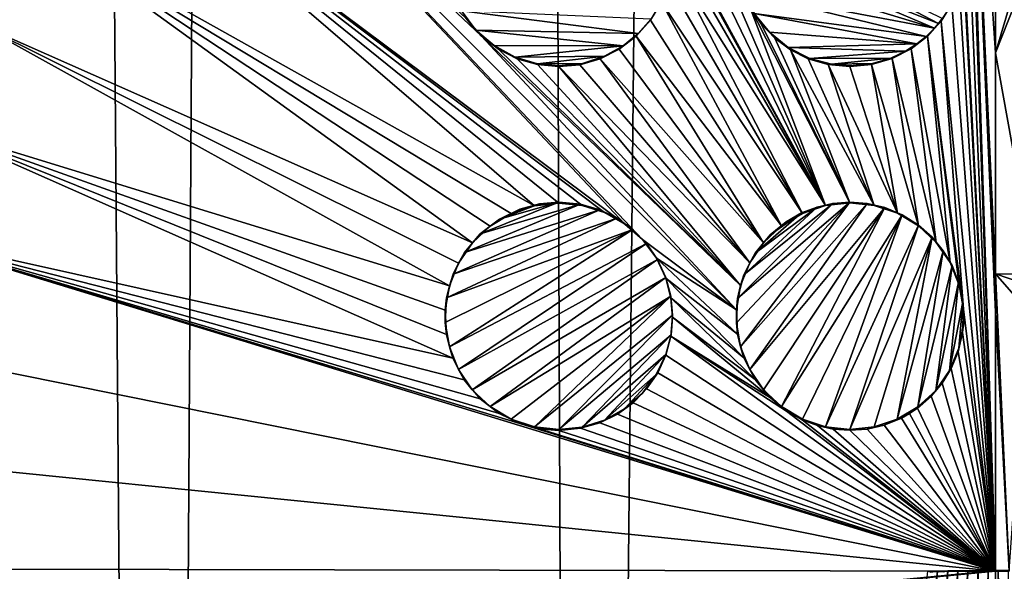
# Model space of a CAD drawing. Header units: metres. Extents: x -24 to 72, y -247 to 22.
# Tile 287 of 573: x -2.14 to 0.02, y -185.49 to -184.28. Entities that reach past the tile are written whole.
import ezdxf

# ---------------------------------------------------------------- set-up
doc = ezdxf.new("R2010")
doc.units = ezdxf.units.M
doc.layers.add('solid_509589_MEDIA_SW0001', color=7, linetype='CONTINUOUS')

msp = doc.modelspace()

# ---------------------------------------------------------------- linework, layer by layer
at = {"layer": 'solid_509589_MEDIA_SW0001'}
for points in [[(-1.8411, -196.565323, 278.030151), (-2.778035, -196.665543, 278.143921), (-2.562704, -103.113213, 276.481201)], [(-1.8411, -196.565323, 278.030151), (-2.562704, -103.113213, 276.481201), (-1.273931, -103.115448, 276.353119)], [(-0.914482, -196.50621, 277.96283), (-1.8411, -196.565323, 278.030151), (-1.273931, -103.115448, 276.353119)], [(-0.914482, -196.50621, 277.96283), (-1.273931, -103.115448, 276.353119), (0.000003, -103.116188, 276.310883)], [(-0.914482, -196.50621, 277.96283), (0.000003, -103.116188, 276.310883), (0.000003, -103.316154, 276.314362)], [(0.000003, -195.803818, 277.928741), (0.000003, -103.316154, 276.314362), (1.273439, -103.115448, 276.353088)], [(0.000004, -196.487045, 277.940674), (0.000003, -195.803818, 277.928741), (1.273439, -103.115448, 276.353088)], [(0.915195, -196.506195, 277.96286), (0.000004, -196.487045, 277.940674), (1.273439, -103.115448, 276.353088)], [(-0.914482, -196.50621, 277.96283), (0.000003, -103.316154, 276.314362), (0.000003, -195.803818, 277.928741)], [(-0.069914, -183.319931, 309.25177), (0.000453, -184.353119, 309.282654), (0.000455, -182.948074, 309.234467)], [(0.071027, -184.116257, 309.277771), (0.000455, -182.948074, 309.234467), (0.000453, -184.353119, 309.282654)], [(-2.111491, -184.073257, 309.223755), (-3.848037, -183.153641, 309.067413), (-2.240581, -184.287354, 309.22168)], [(-0.069914, -183.319931, 309.25177), (-0.072696, -183.373047, 309.253998), (0.000446, -185.493225, 309.286987)], [(-0.069914, -183.319931, 309.25177), (0.000451, -184.839203, 309.2883), (0.000453, -184.353119, 309.282654)], [(-0.069914, -183.319931, 309.25177), (0.00045, -184.923157, 309.288696), (0.000451, -184.839203, 309.2883)], [(-0.069914, -183.319931, 309.25177), (0.000446, -185.493225, 309.286987), (0.00045, -184.923157, 309.288696)], [(-0.072696, -183.373047, 309.253998), (-0.085912, -183.422409, 309.255951), (0.000446, -185.493225, 309.286987)], [(-0.085912, -183.422409, 309.255951), (-0.071323, -184.103424, 309.277496), (0.000446, -185.493225, 309.286987)], [(-0.373064, -184.688919, 309.285553), (-0.860118, -183.562897, 309.252655), (-0.909063, -183.578384, 309.252167)], [(-0.540362, -184.250427, 309.277313), (-0.860118, -183.562897, 309.252655), (-0.373064, -184.688919, 309.285553)], [(-0.743506, -184.007507, 309.268677), (-0.373064, -184.688919, 309.285553), (-0.909063, -183.578384, 309.252167)], [(-0.814539, -184.729584, 309.279694), (-1.793589, -183.688095, 309.227509), (-1.962013, -183.872864, 309.225708)], [(-0.775875, -184.763626, 309.280701), (-0.569089, -184.917984, 309.284882), (-1.793589, -183.688095, 309.227509)], [(-1.13062, -184.315689, 309.266846), (-1.793589, -183.688095, 309.227509), (-0.569089, -184.917984, 309.284882)], [(-0.814539, -184.729584, 309.279694), (-0.775875, -184.763626, 309.280701), (-1.793589, -183.688095, 309.227509)], [(-1.13062, -184.315689, 309.266846), (-1.164284, -184.276886, 309.265198), (-1.793589, -183.688095, 309.227509)], [(-1.013137, -184.689117, 309.275024), (-1.962013, -183.872864, 309.225708), (-2.111491, -184.073257, 309.223755)], [(-0.8593, -184.704224, 309.278595), (-0.814539, -184.729584, 309.279694), (-1.962013, -183.872864, 309.225708)], [(-0.908329, -184.688568, 309.277405), (-0.8593, -184.704224, 309.278595), (-1.962013, -183.872864, 309.225708)], [(-0.95955, -184.683289, 309.276215), (-0.908329, -184.688568, 309.277405), (-1.962013, -183.872864, 309.225708)], [(-1.013137, -184.689117, 309.275024), (-0.95955, -184.683289, 309.276215), (-1.962013, -183.872864, 309.225708)], [(-0.743506, -184.007507, 309.268677), (-0.722159, -184.054886, 309.270233), (-0.373064, -184.688919, 309.285553)], [(-0.722159, -184.054886, 309.270233), (-0.71122, -184.104401, 309.271606), (-0.373064, -184.688919, 309.285553)], [(-0.559319, -184.060776, 309.372894), (-0.568869, -184.113312, 309.374023), (-0.125035, -184.288467, 309.381317)], [(-0.559319, -184.060776, 309.372894), (-0.125035, -184.288467, 309.381317), (-0.116865, -184.277771, 309.381134)], [(-1.149689, -184.771042, 309.272217), (-2.111491, -184.073257, 309.223755), (-2.240581, -184.287354, 309.22168)], [(-1.06423, -184.706299, 309.273926), (-1.013137, -184.689117, 309.275024), (-2.111491, -184.073257, 309.223755)], [(-1.110469, -184.734039, 309.27298), (-1.06423, -184.706299, 309.273926), (-2.111491, -184.073257, 309.223755)], [(-1.149689, -184.771042, 309.272217), (-1.110469, -184.734039, 309.27298), (-2.111491, -184.073257, 309.223755)], [(-0.71122, -184.104401, 309.271606), (-0.710303, -184.152679, 309.272736), (-0.373064, -184.688919, 309.285553)], [(-0.071323, -184.103424, 309.277496), (-0.07047, -184.154633, 309.278656), (0.000446, -185.493225, 309.286987)], [(-0.568869, -184.113312, 309.374023), (-0.133622, -184.298538, 309.38147), (-0.125035, -184.288467, 309.381317)], [(-0.568869, -184.113312, 309.374023), (-0.567042, -184.166672, 309.375244), (-0.133622, -184.298538, 309.38147)], [(0.073052, -184.169113, 309.278961), (0.071027, -184.116257, 309.277771), (0.000453, -184.353119, 309.282654)], [(-0.710303, -184.152679, 309.272736), (-0.718211, -184.198502, 309.27359), (-0.42409, -184.706039, 309.285217)], [(-0.710303, -184.152679, 309.272736), (-0.42409, -184.706039, 309.285217), (-0.373064, -184.688919, 309.285553)], [(-0.567042, -184.166672, 309.375244), (-0.553923, -184.218414, 309.376526), (-0.133622, -184.298538, 309.38147)], [(-0.07047, -184.154633, 309.278656), (-0.079331, -184.202408, 309.279663), (0.000446, -185.493225, 309.286987)], [(0.073052, -184.169113, 309.278961), (0.000453, -184.353119, 309.282654), (0.088248, -184.840469, 309.288208)], [(-0.718211, -184.198502, 309.27359), (-0.734233, -184.241577, 309.2742), (-0.42409, -184.706039, 309.285217)], [(-0.079331, -184.202408, 309.279663), (-0.096016, -184.245102, 309.280518), (0.000446, -185.493225, 309.286987)], [(-0.553923, -184.218414, 309.376526), (-0.151839, -184.316803, 309.381744), (-0.133622, -184.298538, 309.38147)], [(-0.553923, -184.218414, 309.376526), (-0.530115, -184.26619, 309.377777), (-0.151839, -184.316803, 309.381744)], [(-0.734233, -184.241577, 309.2742), (-0.758048, -184.281235, 309.274567), (-0.470272, -184.733688, 309.284973)], [(-0.757539, -184.278809, 309.374542), (-0.758048, -184.281235, 309.274567), (-0.734233, -184.241577, 309.2742)], [(-0.734233, -184.241577, 309.2742), (-0.470272, -184.733688, 309.284973), (-0.42409, -184.706039, 309.285217)], [(-0.540362, -184.250427, 309.277313), (-0.373064, -184.688919, 309.285553), (-0.319549, -184.683121, 309.285919)], [(-0.515158, -184.288864, 309.278381), (-0.540362, -184.250427, 309.277313), (-0.319549, -184.683121, 309.285919)], [(-0.530115, -184.26619, 309.377777), (-0.540362, -184.250427, 309.277313), (-0.515158, -184.288864, 309.278381)], [(-0.096016, -184.245102, 309.280518), (-0.119389, -184.282928, 309.281189), (0.000446, -185.493225, 309.286987)], [(-0.116865, -184.277771, 309.381134), (-0.119389, -184.282928, 309.281189), (-0.096016, -184.245102, 309.280518)], [(-1.17367, -184.260696, 309.364685), (-1.164284, -184.276886, 309.265198), (-1.141837, -184.302719, 309.366364)], [(-1.17367, -184.260696, 309.364685), (-0.784826, -184.310333, 309.374664), (-0.757539, -184.278809, 309.374542)], [(-1.17367, -184.260696, 309.364685), (-1.141837, -184.302719, 309.366364), (-0.784826, -184.310333, 309.374664)], [(-1.141837, -184.302719, 309.366364), (-1.164284, -184.276886, 309.265198), (-1.13062, -184.315689, 309.266846)], [(-0.758048, -184.281235, 309.274567), (-0.789257, -184.316284, 309.274658), (-0.470272, -184.733688, 309.284973)], [(-0.784826, -184.310333, 309.374664), (-0.789257, -184.316284, 309.274658), (-0.758048, -184.281235, 309.274567)], [(-0.784826, -184.310333, 309.374664), (-0.758048, -184.281235, 309.274567), (-0.757539, -184.278809, 309.374542)], [(-0.530115, -184.26619, 309.377777), (-0.515158, -184.288864, 309.278381), (-0.496685, -184.307831, 309.378967)], [(-0.530115, -184.26619, 309.377777), (-0.172304, -184.333435, 309.381989), (-0.151839, -184.316803, 309.381744)], [(-0.530115, -184.26619, 309.377777), (-0.496685, -184.307831, 309.378967), (-0.172304, -184.333435, 309.381989)], [(-0.125035, -184.288467, 309.381317), (-0.119389, -184.282928, 309.281189), (-0.116865, -184.277771, 309.381134)], [(-1.200184, -184.865601, 309.271393), (-2.240581, -184.287354, 309.22168), (-2.348035, -184.513092, 309.219482)], [(-1.180057, -184.815582, 309.271667), (-1.149689, -184.771042, 309.272217), (-2.240581, -184.287354, 309.22168)], [(-1.200184, -184.865601, 309.271393), (-1.180057, -184.815582, 309.271667), (-2.240581, -184.287354, 309.22168)], [(-1.141837, -184.302719, 309.366364), (-1.13062, -184.315689, 309.266846), (-1.101905, -184.337128, 309.368042)], [(-1.141837, -184.302719, 309.366364), (-0.818297, -184.337799, 309.374512), (-0.784826, -184.310333, 309.374664)], [(-1.141837, -184.302719, 309.366364), (-1.101905, -184.337128, 309.368042), (-0.818297, -184.337799, 309.374512)], [(-0.484993, -184.320602, 309.279327), (-0.515158, -184.288864, 309.278381), (-0.319549, -184.683121, 309.285919)], [(-0.496685, -184.307831, 309.378967), (-0.515158, -184.288864, 309.278381), (-0.484993, -184.320602, 309.279327)], [(-0.151839, -184.316803, 309.381744), (-0.149097, -184.31601, 309.281738), (-0.133622, -184.298538, 309.38147)], [(-0.119389, -184.282928, 309.281189), (-0.149097, -184.31601, 309.281738), (-0.070075, -184.916901, 309.288635)], [(-0.133622, -184.298538, 309.38147), (-0.149097, -184.31601, 309.281738), (-0.119389, -184.282928, 309.281189)], [(-0.133622, -184.298538, 309.38147), (-0.119389, -184.282928, 309.281189), (-0.125035, -184.288467, 309.381317)], [(-0.119389, -184.282928, 309.281189), (-0.070075, -184.916901, 309.288635), (0.000446, -185.493225, 309.286987)], [(-1.13062, -184.315689, 309.266846), (-0.569089, -184.917984, 309.284882), (-0.560057, -184.864929, 309.28476)], [(-1.09245, -184.345108, 309.268372), (-1.13062, -184.315689, 309.266846), (-0.560057, -184.864929, 309.28476)], [(-1.101905, -184.337128, 309.368042), (-1.13062, -184.315689, 309.266846), (-1.09245, -184.345108, 309.268372)], [(-0.789257, -184.316284, 309.274658), (-0.826816, -184.345123, 309.274445), (-0.50948, -184.770584, 309.284821)], [(-0.818297, -184.337799, 309.374512), (-0.826816, -184.345123, 309.274445), (-0.789257, -184.316284, 309.274658)], [(-0.818297, -184.337799, 309.374512), (-0.789257, -184.316284, 309.274658), (-0.784826, -184.310333, 309.374664)], [(-0.789257, -184.316284, 309.274658), (-0.50948, -184.770584, 309.284821), (-0.470272, -184.733688, 309.284973)], [(-0.496685, -184.307831, 309.378967), (-0.484993, -184.320602, 309.279327), (-0.455201, -184.3414, 309.380035)], [(-0.496685, -184.307831, 309.378967), (-0.455201, -184.3414, 309.380035), (-0.172304, -184.333435, 309.381989)], [(-0.450327, -184.346222, 309.280151), (-0.484993, -184.320602, 309.279327), (-0.319549, -184.683121, 309.285919)], [(-0.455201, -184.3414, 309.380035), (-0.484993, -184.320602, 309.279327), (-0.450327, -184.346222, 309.280151)], [(-0.149097, -184.31601, 309.281738), (-0.185042, -184.343857, 309.282104), (-0.099597, -184.81427, 309.288055)], [(-0.172304, -184.333435, 309.381989), (-0.185042, -184.343857, 309.282104), (-0.149097, -184.31601, 309.281738)], [(-0.172304, -184.333435, 309.381989), (-0.149097, -184.31601, 309.281738), (-0.151839, -184.316803, 309.381744)], [(-0.149097, -184.31601, 309.281738), (-0.079313, -184.863922, 309.288361), (-0.070075, -184.916901, 309.288635)], [(-0.149097, -184.31601, 309.281738), (-0.099597, -184.81427, 309.288055), (-0.079313, -184.863922, 309.288361)], [(-1.101905, -184.337128, 309.368042), (-1.09245, -184.345108, 309.268372), (-1.055579, -184.362411, 309.369659)], [(-1.101905, -184.337128, 309.368042), (-1.055579, -184.362411, 309.369659), (-0.818297, -184.337799, 309.374512)], [(-1.050985, -184.366028, 309.269806), (-1.09245, -184.345108, 309.268372), (-0.560057, -184.864929, 309.28476)], [(-1.055579, -184.362411, 309.369659), (-1.09245, -184.345108, 309.268372), (-1.050985, -184.366028, 309.269806)], [(-1.055579, -184.362411, 309.369659), (-0.859295, -184.36055, 309.374084), (-0.818297, -184.337799, 309.374512)], [(-0.826816, -184.345123, 309.274445), (-0.868961, -184.366287, 309.273956), (-0.50948, -184.770584, 309.284821)], [(-0.859295, -184.36055, 309.374084), (-0.868961, -184.366287, 309.273956), (-0.826816, -184.345123, 309.274445)], [(-0.859295, -184.36055, 309.374084), (-0.826816, -184.345123, 309.274445), (-0.818297, -184.337799, 309.374512)], [(-0.455201, -184.3414, 309.380035), (-0.197447, -184.349548, 309.382141), (-0.172304, -184.333435, 309.381989)], [(-0.455201, -184.3414, 309.380035), (-0.450327, -184.346222, 309.280151), (-0.411143, -184.365768, 309.280884)], [(-0.455201, -184.3414, 309.380035), (-0.411143, -184.365768, 309.280884), (-0.407744, -184.365326, 309.380951)], [(-0.455201, -184.3414, 309.380035), (-0.407744, -184.365326, 309.380951), (-0.197447, -184.349548, 309.382141)], [(-0.450327, -184.346222, 309.280151), (-0.319549, -184.683121, 309.285919), (-0.266183, -184.688873, 309.286346)], [(-0.411143, -184.365768, 309.280884), (-0.450327, -184.346222, 309.280151), (-0.266183, -184.688873, 309.286346)], [(-0.185042, -184.343857, 309.282104), (-0.226669, -184.365234, 309.282257), (-0.130041, -184.77005, 309.287659)], [(-0.197447, -184.349548, 309.382141), (-0.226669, -184.365234, 309.282257), (-0.185042, -184.343857, 309.282104)], [(-0.197447, -184.349548, 309.382141), (-0.185042, -184.343857, 309.282104), (-0.172304, -184.333435, 309.381989)], [(-0.185042, -184.343857, 309.282104), (-0.130041, -184.77005, 309.287659), (-0.099597, -184.81427, 309.288055)], [(-1.055579, -184.362411, 309.369659), (-1.006331, -184.377167, 309.371124), (-0.859295, -184.36055, 309.374084)], [(-1.055579, -184.362411, 309.369659), (-1.050985, -184.366028, 309.269806), (-1.006679, -184.378845, 309.271118)], [(-1.055579, -184.362411, 309.369659), (-1.006679, -184.378845, 309.271118), (-1.006331, -184.377167, 309.371124)], [(-1.006679, -184.378845, 309.271118), (-1.050985, -184.366028, 309.269806), (-0.560057, -184.864929, 309.28476)], [(-1.006331, -184.377167, 309.371124), (-0.907678, -184.376099, 309.373352), (-0.859295, -184.36055, 309.374084)], [(-0.868961, -184.366287, 309.273956), (-0.913722, -184.379059, 309.273224), (-0.539878, -184.815018, 309.284729)], [(-0.907678, -184.376099, 309.373352), (-0.913722, -184.379059, 309.273224), (-0.868961, -184.366287, 309.273956)], [(-0.907678, -184.376099, 309.373352), (-0.868961, -184.366287, 309.273956), (-0.859295, -184.36055, 309.374084)], [(-0.868961, -184.366287, 309.273956), (-0.539878, -184.815018, 309.284729), (-0.50948, -184.770584, 309.284821)], [(-0.407744, -184.365326, 309.380951), (-0.411143, -184.365768, 309.280884), (-0.367351, -184.37854, 309.281525)], [(-0.367351, -184.37854, 309.281525), (-0.411143, -184.365768, 309.280884), (-0.266183, -184.688873, 309.286346)], [(-0.407744, -184.365326, 309.380951), (-0.229546, -184.364624, 309.382263), (-0.197447, -184.349548, 309.382141)], [(-0.407744, -184.365326, 309.380951), (-0.360521, -184.378021, 309.381592), (-0.229546, -184.364624, 309.382263)], [(-0.407744, -184.365326, 309.380951), (-0.367351, -184.37854, 309.281525), (-0.360521, -184.378021, 309.381592)], [(-0.360521, -184.378021, 309.381592), (-0.269988, -184.376434, 309.382233), (-0.229546, -184.364624, 309.382263)], [(-0.226669, -184.365234, 309.282257), (-0.272376, -184.378647, 309.282227), (-0.169207, -184.733353, 309.287231)], [(-0.269988, -184.376434, 309.382233), (-0.272376, -184.378647, 309.282227), (-0.226669, -184.365234, 309.282257)], [(-0.269988, -184.376434, 309.382233), (-0.226669, -184.365234, 309.282257), (-0.229546, -184.364624, 309.382263)], [(-0.229546, -184.364624, 309.382263), (-0.226669, -184.365234, 309.282257), (-0.197447, -184.349548, 309.382141)], [(-0.226669, -184.365234, 309.282257), (-0.169207, -184.733353, 309.287231), (-0.130041, -184.77005, 309.287659)], [(0.000453, -184.353119, 309.282654), (0.000451, -184.839203, 309.2883), (0.088248, -184.840469, 309.288208)], [(-1.006331, -184.377167, 309.371124), (-1.006679, -184.378845, 309.271118), (-0.959549, -184.383301, 309.272278)], [(-1.006679, -184.378845, 309.271118), (-0.560057, -184.864929, 309.28476), (-0.959549, -184.383301, 309.272278)], [(-1.006331, -184.377167, 309.371124), (-0.959533, -184.381561, 309.372284), (-0.907678, -184.376099, 309.373352)], [(-1.006331, -184.377167, 309.371124), (-0.959549, -184.383301, 309.272278), (-0.959533, -184.381561, 309.372284)], [(-0.913722, -184.379059, 309.273224), (-0.959549, -184.383301, 309.272278), (-0.539878, -184.815018, 309.284729)], [(-0.959533, -184.381561, 309.372284), (-0.959549, -184.383301, 309.272278), (-0.913722, -184.379059, 309.273224)], [(-0.959549, -184.383301, 309.272278), (-0.560057, -184.864929, 309.28476), (-0.539878, -184.815018, 309.284729)], [(-0.959533, -184.381561, 309.372284), (-0.913722, -184.379059, 309.273224), (-0.907678, -184.376099, 309.373352)], [(-0.360521, -184.378021, 309.381592), (-0.367351, -184.37854, 309.281525), (-0.319547, -184.383133, 309.281982)], [(-0.367351, -184.37854, 309.281525), (-0.266183, -184.688873, 309.286346), (-0.215294, -184.705887, 309.286774)], [(-0.367351, -184.37854, 309.281525), (-0.215294, -184.705887, 309.286774), (-0.319547, -184.383133, 309.281982)], [(-0.360521, -184.378021, 309.381592), (-0.319532, -184.381393, 309.381958), (-0.269988, -184.376434, 309.382233)], [(-0.360521, -184.378021, 309.381592), (-0.319547, -184.383133, 309.281982), (-0.319532, -184.381393, 309.381958)], [(-0.272376, -184.378647, 309.282227), (-0.319547, -184.383133, 309.281982), (-0.215294, -184.705887, 309.286774)], [(-0.319532, -184.381393, 309.381958), (-0.319547, -184.383133, 309.281982), (-0.272376, -184.378647, 309.282227)], [(-0.319532, -184.381393, 309.381958), (-0.272376, -184.378647, 309.282227), (-0.269988, -184.376434, 309.382233)], [(-0.272376, -184.378647, 309.282227), (-0.215294, -184.705887, 309.286774), (-0.169207, -184.733353, 309.287231)], [(-1.192335, -185.024582, 309.272125), (-2.348035, -184.513092, 309.219482), (-2.432817, -184.748276, 309.217194)], [(-1.209123, -184.918762, 309.271362), (-1.200184, -184.865601, 309.271393), (-2.348035, -184.513092, 309.219482)], [(-1.206466, -184.972565, 309.271637), (-1.209123, -184.918762, 309.271362), (-2.348035, -184.513092, 309.219482)], [(-1.192335, -185.024582, 309.272125), (-1.206466, -184.972565, 309.271637), (-2.348035, -184.513092, 309.219482)], [(-1.16709, -184.792267, 309.371918), (-0.86974, -184.698181, 309.378357), (-0.912221, -184.686035, 309.377319)], [(-1.132317, -184.750931, 309.372559), (-1.16709, -184.792267, 309.371918), (-0.912221, -184.686035, 309.377319)], [(-1.132317, -184.750931, 309.372559), (-0.912221, -184.686035, 309.377319), (-0.959535, -184.681534, 309.376251)], [(-1.090148, -184.71843, 309.373413), (-1.132317, -184.750931, 309.372559), (-0.959535, -184.681534, 309.376251)], [(-1.001724, -184.685135, 309.375305), (-1.090148, -184.71843, 309.373413), (-0.959535, -184.681534, 309.376251)], [(-1.001724, -184.685135, 309.375305), (-1.045427, -184.696793, 309.374329), (-1.090148, -184.71843, 309.373413)], [(-1.045427, -184.696793, 309.374329), (-1.013137, -184.689117, 309.275024), (-1.06423, -184.706299, 309.273926)], [(-1.001724, -184.685135, 309.375305), (-1.013137, -184.689117, 309.275024), (-1.045427, -184.696793, 309.374329)], [(-0.959535, -184.681534, 309.376251), (-0.95955, -184.683289, 309.276215), (-1.013137, -184.689117, 309.275024)], [(-1.001724, -184.685135, 309.375305), (-0.959535, -184.681534, 309.376251), (-1.013137, -184.689117, 309.275024)], [(-0.912221, -184.686035, 309.377319), (-0.95955, -184.683289, 309.276215), (-0.959535, -184.681534, 309.376251)], [(-0.912221, -184.686035, 309.377319), (-0.908329, -184.688568, 309.277405), (-0.95955, -184.683289, 309.276215)], [(-0.86974, -184.698181, 309.378357), (-0.908329, -184.688568, 309.277405), (-0.912221, -184.686035, 309.377319)], [(-0.86974, -184.698181, 309.378357), (-0.8593, -184.704224, 309.278595), (-0.908329, -184.688568, 309.277405)], [(-0.569061, -184.946823, 309.38501), (-0.559992, -184.999847, 309.385254), (-0.319533, -184.681366, 309.385925)], [(-0.566574, -184.893051, 309.384827), (-0.569061, -184.946823, 309.38501), (-0.319533, -184.681366, 309.385925)], [(-0.357052, -184.684204, 309.385651), (-0.566574, -184.893051, 309.384827), (-0.319533, -184.681366, 309.385925)], [(-0.357052, -184.684204, 309.385651), (-0.552644, -184.84108, 309.384735), (-0.566574, -184.893051, 309.384827)], [(-0.559992, -184.999847, 309.385254), (-0.281608, -184.684265, 309.3862), (-0.319533, -184.681366, 309.385925)], [(-0.559992, -184.999847, 309.385254), (-0.539791, -185.049698, 309.38559), (-0.281608, -184.684265, 309.3862)], [(-0.357052, -184.684204, 309.385651), (-0.391926, -184.692093, 309.385406), (-0.552644, -184.84108, 309.384735)], [(-0.391926, -184.692093, 309.385406), (-0.527884, -184.793243, 309.384766), (-0.552644, -184.84108, 309.384735)], [(-0.539791, -185.049698, 309.38559), (-0.24294, -184.69339, 309.386536), (-0.281608, -184.684265, 309.3862)], [(-0.391926, -184.692093, 309.385406), (-0.425828, -184.705109, 309.385193), (-0.527884, -184.793243, 309.384766)], [(-0.391926, -184.692093, 309.385406), (-0.42409, -184.706039, 309.285217), (-0.425828, -184.705109, 309.385193)], [(-0.391926, -184.692093, 309.385406), (-0.373064, -184.688919, 309.285553), (-0.42409, -184.706039, 309.285217)], [(-0.357052, -184.684204, 309.385651), (-0.373064, -184.688919, 309.285553), (-0.391926, -184.692093, 309.385406)], [(-0.319533, -184.681366, 309.385925), (-0.319549, -184.683121, 309.285919), (-0.373064, -184.688919, 309.285553)], [(-0.357052, -184.684204, 309.385651), (-0.319533, -184.681366, 309.385925), (-0.373064, -184.688919, 309.285553)], [(-0.281608, -184.684265, 309.3862), (-0.319549, -184.683121, 309.285919), (-0.319533, -184.681366, 309.385925)], [(-0.281608, -184.684265, 309.3862), (-0.266183, -184.688873, 309.286346), (-0.319549, -184.683121, 309.285919)], [(-0.24294, -184.69339, 309.386536), (-0.266183, -184.688873, 309.286346), (-0.281608, -184.684265, 309.3862)], [(-0.24294, -184.69339, 309.386536), (-0.215294, -184.705887, 309.286774), (-0.266183, -184.688873, 309.286346)], [(-1.192155, -184.840057, 309.371521), (-0.831412, -184.716812, 309.379272), (-0.86974, -184.698181, 309.378357)], [(-1.16709, -184.792267, 309.371918), (-1.192155, -184.840057, 309.371521), (-0.86974, -184.698181, 309.378357)], [(-1.090148, -184.71843, 309.373413), (-1.06423, -184.706299, 309.273926), (-1.110469, -184.734039, 309.27298)], [(-1.045427, -184.696793, 309.374329), (-1.06423, -184.706299, 309.273926), (-1.090148, -184.71843, 309.373413)], [(-0.831412, -184.716812, 309.379272), (-0.8593, -184.704224, 309.278595), (-0.86974, -184.698181, 309.378357)], [(-0.831412, -184.716812, 309.379272), (-0.814539, -184.729584, 309.279694), (-0.8593, -184.704224, 309.278595)], [(-0.539791, -185.049698, 309.38559), (-0.509387, -185.094086, 309.385986), (-0.24294, -184.69339, 309.386536)], [(-0.425828, -184.705109, 309.385193), (-0.494927, -184.75325, 309.384857), (-0.527884, -184.793243, 309.384766)], [(-0.509387, -185.094086, 309.385986), (-0.470188, -185.130936, 309.386414), (-0.24294, -184.69339, 309.386536)], [(-0.425828, -184.705109, 309.385193), (-0.45994, -184.724548, 309.38501), (-0.494927, -184.75325, 309.384857)], [(-0.425828, -184.705109, 309.385193), (-0.42409, -184.706039, 309.285217), (-0.470272, -184.733688, 309.284973)], [(-0.425828, -184.705109, 309.385193), (-0.470272, -184.733688, 309.284973), (-0.45994, -184.724548, 309.38501)], [(-0.470188, -185.130936, 309.386414), (-0.204516, -184.709381, 309.386871), (-0.24294, -184.69339, 309.386536)], [(-0.470188, -185.130936, 309.386414), (-0.424025, -185.158539, 309.386871), (-0.204516, -184.709381, 309.386871)], [(-0.424025, -185.158539, 309.386871), (-0.373029, -185.175629, 309.387299), (-0.204516, -184.709381, 309.386871)], [(-0.373029, -185.175629, 309.387299), (-0.168985, -184.731766, 309.387207), (-0.204516, -184.709381, 309.386871)], [(-0.204516, -184.709381, 309.386871), (-0.215294, -184.705887, 309.286774), (-0.24294, -184.69339, 309.386536)], [(-0.204516, -184.709381, 309.386871), (-0.169207, -184.733353, 309.287231), (-0.215294, -184.705887, 309.286774)], [(-0.168985, -184.731766, 309.387207), (-0.169207, -184.733353, 309.287231), (-0.204516, -184.709381, 309.386871)], [(-1.206391, -184.89212, 309.371399), (-0.796997, -184.741531, 309.380157), (-0.831412, -184.716812, 309.379272)], [(-1.192155, -184.840057, 309.371521), (-1.206391, -184.89212, 309.371399), (-0.831412, -184.716812, 309.379272)], [(-1.132317, -184.750931, 309.372559), (-1.110469, -184.734039, 309.27298), (-1.149689, -184.771042, 309.272217)], [(-1.090148, -184.71843, 309.373413), (-1.110469, -184.734039, 309.27298), (-1.132317, -184.750931, 309.372559)], [(-0.796997, -184.741531, 309.380157), (-0.814539, -184.729584, 309.279694), (-0.831412, -184.716812, 309.379272)], [(-0.796997, -184.741531, 309.380157), (-0.775875, -184.763626, 309.280701), (-0.814539, -184.729584, 309.279694)], [(-0.494927, -184.75325, 309.384857), (-0.470272, -184.733688, 309.284973), (-0.50948, -184.770584, 309.284821)], [(-0.45994, -184.724548, 309.38501), (-0.470272, -184.733688, 309.284973), (-0.494927, -184.75325, 309.384857)], [(-0.373029, -185.175629, 309.387299), (-0.319536, -185.181412, 309.387726), (-0.168985, -184.731766, 309.387207)], [(-0.319536, -185.181412, 309.387726), (-0.138814, -184.758606, 309.387543), (-0.168985, -184.731766, 309.387207)], [(-0.138814, -184.758606, 309.387543), (-0.169207, -184.733353, 309.287231), (-0.168985, -184.731766, 309.387207)], [(-0.138814, -184.758606, 309.387543), (-0.130041, -184.77005, 309.287659), (-0.169207, -184.733353, 309.287231)], [(-2.432817, -184.748276, 309.217194), (-2.494108, -184.990646, 309.214813), (0.000446, -185.493225, 309.286987)], [(-1.045653, -185.16806, 309.276001), (-2.432817, -184.748276, 309.217194), (0.000446, -185.493225, 309.286987)], [(-1.167397, -185.072327, 309.272888), (-1.192335, -185.024582, 309.272125), (-2.432817, -184.748276, 309.217194)], [(-1.132777, -185.113647, 309.273804), (-1.167397, -185.072327, 309.272888), (-2.432817, -184.748276, 309.217194)], [(-1.090614, -185.146271, 309.274902), (-1.132777, -185.113647, 309.273804), (-2.432817, -184.748276, 309.217194)], [(-1.045653, -185.16806, 309.276001), (-1.090614, -185.146271, 309.274902), (-2.432817, -184.748276, 309.217194)], [(-1.209126, -184.945984, 309.371521), (-1.200241, -184.999207, 309.371918), (-0.796997, -184.741531, 309.380157)], [(-1.206391, -184.89212, 309.371399), (-1.209126, -184.945984, 309.371521), (-0.796997, -184.741531, 309.380157)], [(-1.200241, -184.999207, 309.371918), (-0.766976, -184.772034, 309.380951), (-0.796997, -184.741531, 309.380157)], [(-1.132317, -184.750931, 309.372559), (-1.149689, -184.771042, 309.272217), (-1.16709, -184.792267, 309.371918)], [(-0.766976, -184.772034, 309.380951), (-0.775875, -184.763626, 309.280701), (-0.796997, -184.741531, 309.380157)], [(-0.494927, -184.75325, 309.384857), (-0.50948, -184.770584, 309.284821), (-0.527884, -184.793243, 309.384766)], [(-1.200241, -184.999207, 309.371918), (-1.180146, -185.049271, 309.372559), (-0.766976, -184.772034, 309.380951)], [(-1.180146, -185.049271, 309.372559), (-0.74239, -184.807571, 309.381622), (-0.766976, -184.772034, 309.380951)], [(-1.16709, -184.792267, 309.371918), (-1.149689, -184.771042, 309.272217), (-1.180057, -184.815582, 309.271667)], [(-0.775875, -184.763626, 309.280701), (-0.745194, -184.80455, 309.281555), (-0.569089, -184.917984, 309.284882)], [(-0.766976, -184.772034, 309.380951), (-0.745194, -184.80455, 309.281555), (-0.775875, -184.763626, 309.280701)], [(-0.74239, -184.807571, 309.381622), (-0.745194, -184.80455, 309.281555), (-0.766976, -184.772034, 309.380951)], [(-0.527884, -184.793243, 309.384766), (-0.50948, -184.770584, 309.284821), (-0.539878, -184.815018, 309.284729)], [(-0.319536, -185.181412, 309.387726), (-0.266561, -185.175735, 309.388092), (-0.138814, -184.758606, 309.387543)], [(-0.266561, -185.175735, 309.388092), (-0.216002, -185.158951, 309.388428), (-0.138814, -184.758606, 309.387543)], [(-0.216002, -185.158951, 309.388428), (-0.114468, -184.788361, 309.387848), (-0.138814, -184.758606, 309.387543)], [(-0.114468, -184.788361, 309.387848), (-0.130041, -184.77005, 309.287659), (-0.138814, -184.758606, 309.387543)], [(-0.114468, -184.788361, 309.387848), (-0.099597, -184.81427, 309.288055), (-0.130041, -184.77005, 309.287659)], [(-1.16709, -184.792267, 309.371918), (-1.180057, -184.815582, 309.271667), (-1.192155, -184.840057, 309.371521)], [(-0.527884, -184.793243, 309.384766), (-0.539878, -184.815018, 309.284729), (-0.552644, -184.84108, 309.384735)], [(-0.216002, -185.158951, 309.388428), (-0.170138, -185.131836, 309.388672), (-0.114468, -184.788361, 309.387848)], [(-0.170138, -185.131836, 309.388672), (-0.095273, -184.820862, 309.388092), (-0.114468, -184.788361, 309.387848)], [(-0.095273, -184.820862, 309.388092), (-0.099597, -184.81427, 309.288055), (-0.114468, -184.788361, 309.387848)], [(-1.192155, -184.840057, 309.371521), (-1.180057, -184.815582, 309.271667), (-1.200184, -184.865601, 309.271393)], [(-1.180146, -185.049271, 309.372559), (-1.149792, -185.093826, 309.373413), (-0.74239, -184.807571, 309.381622)], [(-1.149792, -185.093826, 309.373413), (-0.724327, -184.846741, 309.382202), (-0.74239, -184.807571, 309.381622)], [(-0.745194, -184.80455, 309.281555), (-0.566553, -184.971771, 309.285095), (-0.569089, -184.917984, 309.284882)], [(-0.745194, -184.80455, 309.281555), (-0.724444, -184.848206, 309.282166), (-0.566553, -184.971771, 309.285095)], [(-0.74239, -184.807571, 309.381622), (-0.724444, -184.848206, 309.282166), (-0.745194, -184.80455, 309.281555)], [(-0.724327, -184.846741, 309.382202), (-0.724444, -184.848206, 309.282166), (-0.74239, -184.807571, 309.381622)], [(-0.552644, -184.84108, 309.384735), (-0.539878, -184.815018, 309.284729), (-0.560057, -184.864929, 309.28476)], [(-0.170138, -185.131836, 309.388672), (-0.131046, -185.095612, 309.388824), (-0.095273, -184.820862, 309.388092)], [(-0.131046, -185.095612, 309.388824), (-0.080752, -184.857315, 309.388336), (-0.095273, -184.820862, 309.388092)], [(-0.080752, -184.857315, 309.388336), (-0.079313, -184.863922, 309.288361), (-0.099597, -184.81427, 309.288055)], [(-0.080752, -184.857315, 309.388336), (-0.099597, -184.81427, 309.288055), (-0.095273, -184.820862, 309.388092)], [(-1.192155, -184.840057, 309.371521), (-1.200184, -184.865601, 309.271393), (-1.206391, -184.89212, 309.371399)], [(-0.552644, -184.84108, 309.384735), (-0.560057, -184.864929, 309.28476), (-0.566574, -184.893051, 309.384827)], [(0.030454, -185.493195, 309.286987), (0.000451, -184.839203, 309.2883), (0.00045, -184.923157, 309.288696)], [(0.079501, -184.86644, 309.288361), (0.088248, -184.840469, 309.288208), (0.000451, -184.839203, 309.2883)], [(0.070801, -184.919861, 309.288635), (0.079501, -184.86644, 309.288361), (0.000451, -184.839203, 309.2883)], [(0.030454, -185.493195, 309.286987), (0.070801, -184.919861, 309.288635), (0.000451, -184.839203, 309.2883)], [(-1.206391, -184.89212, 309.371399), (-1.200184, -184.865601, 309.271393), (-1.209123, -184.918762, 309.271362)], [(-1.149792, -185.093826, 309.373413), (-1.110569, -185.130859, 309.37442), (-0.724327, -184.846741, 309.382202)], [(-1.110569, -185.130859, 309.37442), (-0.713351, -184.887939, 309.382599), (-0.724327, -184.846741, 309.382202)], [(-0.713351, -184.887939, 309.382599), (-0.724444, -184.848206, 309.282166), (-0.724327, -184.846741, 309.382202)], [(-0.724444, -184.848206, 309.282166), (-0.55257, -185.023743, 309.2854), (-0.566553, -184.971771, 309.285095)], [(-0.724444, -184.848206, 309.282166), (-0.713048, -184.891541, 309.282593), (-0.55257, -185.023743, 309.2854)], [(-0.713351, -184.887939, 309.382599), (-0.713048, -184.891541, 309.282593), (-0.724444, -184.848206, 309.282166)], [(-0.566574, -184.893051, 309.384827), (-0.560057, -184.864929, 309.28476), (-0.569089, -184.917984, 309.284882)], [(-0.131046, -185.095612, 309.388824), (-0.100529, -185.051941, 309.388885), (-0.080752, -184.857315, 309.388336)], [(-0.100529, -185.051941, 309.388885), (-0.071481, -184.900223, 309.38855), (-0.080752, -184.857315, 309.388336)], [(-0.071481, -184.900223, 309.38855), (-0.079313, -184.863922, 309.288361), (-0.080752, -184.857315, 309.388336)], [(-0.071481, -184.900223, 309.38855), (-0.070075, -184.916901, 309.288635), (-0.079313, -184.863922, 309.288361)], [(-1.206391, -184.89212, 309.371399), (-1.209123, -184.918762, 309.271362), (-1.209126, -184.945984, 309.371521)], [(-1.110569, -185.130859, 309.37442), (-1.064309, -185.1586, 309.37558), (-0.713351, -184.887939, 309.382599)], [(-1.064309, -185.1586, 309.37558), (-1.013191, -185.175781, 309.376801), (-0.713351, -184.887939, 309.382599)], [(-1.013191, -185.175781, 309.376801), (-0.709539, -184.930115, 309.382813), (-0.713351, -184.887939, 309.382599)], [(-0.709539, -184.930115, 309.382813), (-0.713048, -184.891541, 309.282593), (-0.713351, -184.887939, 309.382599)], [(-0.713048, -184.891541, 309.282593), (-0.527728, -185.071609, 309.285767), (-0.55257, -185.023743, 309.2854)], [(-0.713048, -184.891541, 309.282593), (-0.709553, -184.934204, 309.282837), (-0.527728, -185.071609, 309.285767)], [(-0.709539, -184.930115, 309.382813), (-0.709553, -184.934204, 309.282837), (-0.713048, -184.891541, 309.282593)], [(-0.566574, -184.893051, 309.384827), (-0.569089, -184.917984, 309.284882), (-0.569061, -184.946823, 309.38501)], [(-0.100529, -185.051941, 309.388885), (-0.079954, -185.002792, 309.388855), (-0.071481, -184.900223, 309.38855)], [(-0.079954, -185.002792, 309.388855), (-0.070266, -184.95047, 309.388763), (-0.071481, -184.900223, 309.38855)], [(-0.070266, -184.95047, 309.388763), (-0.070075, -184.916901, 309.288635), (-0.071481, -184.900223, 309.38855)], [(-1.209126, -184.945984, 309.371521), (-1.209123, -184.918762, 309.271362), (-1.206466, -184.972565, 309.271637)], [(-1.013191, -185.175781, 309.376801), (-0.959538, -185.18158, 309.378052), (-0.709539, -184.930115, 309.382813)], [(-0.959538, -185.18158, 309.378052), (-0.712994, -184.9729, 309.382904), (-0.709539, -184.930115, 309.382813)], [(-0.712994, -184.9729, 309.382904), (-0.709553, -184.934204, 309.282837), (-0.709539, -184.930115, 309.382813)], [(-0.569061, -184.946823, 309.38501), (-0.569089, -184.917984, 309.284882), (-0.566553, -184.971771, 309.285095)], [(-0.070075, -184.916901, 309.288635), (-0.071953, -184.967682, 309.288788), (0.000446, -185.493225, 309.286987)], [(-0.070266, -184.95047, 309.388763), (-0.071953, -184.967682, 309.288788), (-0.070075, -184.916901, 309.288635)], [(0.030454, -185.493195, 309.286987), (0.00045, -184.923157, 309.288696), (0.000446, -185.493225, 309.286987)], [(-1.209126, -184.945984, 309.371521), (-1.206466, -184.972565, 309.271637), (-1.200241, -184.999207, 309.371918)], [(-0.709553, -184.934204, 309.282837), (-0.713298, -184.976334, 309.282898), (-0.494326, -185.111938, 309.286133)], [(-0.712994, -184.9729, 309.382904), (-0.713298, -184.976334, 309.282898), (-0.709553, -184.934204, 309.282837)], [(-0.709553, -184.934204, 309.282837), (-0.494326, -185.111938, 309.286133), (-0.527728, -185.071609, 309.285767)], [(-0.569061, -184.946823, 309.38501), (-0.566553, -184.971771, 309.285095), (-0.559992, -184.999847, 309.385254)], [(-0.079954, -185.002792, 309.388855), (-0.071953, -184.967682, 309.288788), (-0.070266, -184.95047, 309.388763)], [(-1.200241, -184.999207, 309.371918), (-1.206466, -184.972565, 309.271637), (-1.192335, -185.024582, 309.272125)], [(-0.959538, -185.18158, 309.378052), (-0.908372, -185.17627, 309.379181), (-0.712994, -184.9729, 309.382904)], [(-0.908372, -185.17627, 309.379181), (-0.72442, -185.016449, 309.382813), (-0.712994, -184.9729, 309.382904)], [(-0.72442, -185.016449, 309.382813), (-0.713298, -184.976334, 309.282898), (-0.712994, -184.9729, 309.382904)], [(-0.559992, -184.999847, 309.385254), (-0.566553, -184.971771, 309.285095), (-0.55257, -185.023743, 309.2854)], [(-0.071953, -184.967682, 309.288788), (-0.081882, -185.010666, 309.288879), (0.000446, -185.493225, 309.286987)], [(-0.079954, -185.002792, 309.388855), (-0.081882, -185.010666, 309.288879), (-0.071953, -184.967682, 309.288788)], [(-2.494108, -184.990646, 309.214813), (-2.531316, -185.237869, 309.212402), (0.000446, -185.493225, 309.286987)], [(-0.72442, -185.016449, 309.382813), (-0.724202, -185.017548, 309.282776), (-0.713298, -184.976334, 309.282898)], [(-0.713298, -184.976334, 309.282898), (-0.724202, -185.017548, 309.282776), (0.000446, -185.493225, 309.286987)], [(-0.713298, -184.976334, 309.282898), (0.000446, -185.493225, 309.286987), (-0.458802, -185.140808, 309.28653)], [(-0.713298, -184.976334, 309.282898), (-0.458802, -185.140808, 309.28653), (-0.494326, -185.111938, 309.286133)], [(-1.200241, -184.999207, 309.371918), (-1.192335, -185.024582, 309.272125), (-1.180146, -185.049271, 309.372559)], [(-0.908372, -185.17627, 309.379181), (-0.859369, -185.160599, 309.380249), (-0.72442, -185.016449, 309.382813)], [(-0.859369, -185.160599, 309.380249), (-0.745261, -185.060272, 309.382477), (-0.72442, -185.016449, 309.382813)], [(-0.745261, -185.060272, 309.382477), (-0.742179, -185.056717, 309.282532), (-0.72442, -185.016449, 309.382813)], [(-0.72442, -185.016449, 309.382813), (-0.742179, -185.056717, 309.282532), (-0.724202, -185.017548, 309.282776)], [(-0.559992, -184.999847, 309.385254), (-0.55257, -185.023743, 309.2854), (-0.539791, -185.049698, 309.38559)], [(-0.100529, -185.051941, 309.388885), (-0.081882, -185.010666, 309.288879), (-0.079954, -185.002792, 309.388855)], [(-0.100529, -185.051941, 309.388885), (-0.096977, -185.046967, 309.28891), (-0.081882, -185.010666, 309.288879)], [(-0.081882, -185.010666, 309.288879), (-0.096977, -185.046967, 309.28891), (0.000446, -185.493225, 309.286987)], [(-1.180146, -185.049271, 309.372559), (-1.192335, -185.024582, 309.272125), (-1.167397, -185.072327, 309.272888)], [(-0.724202, -185.017548, 309.282776), (-0.742179, -185.056717, 309.282532), (0.000446, -185.493225, 309.286987)], [(-0.539791, -185.049698, 309.38559), (-0.55257, -185.023743, 309.2854), (-0.527728, -185.071609, 309.285767)], [(-1.180146, -185.049271, 309.372559), (-1.167397, -185.072327, 309.272888), (-1.149792, -185.093826, 309.373413)], [(-0.859369, -185.160599, 309.380249), (-0.814626, -185.135239, 309.381165), (-0.745261, -185.060272, 309.382477)], [(-0.814626, -185.135239, 309.381165), (-0.77597, -185.101212, 309.381927), (-0.745261, -185.060272, 309.382477)], [(-0.77597, -185.101212, 309.381927), (-0.766646, -185.092255, 309.282104), (-0.745261, -185.060272, 309.382477)], [(-0.742179, -185.056717, 309.282532), (-0.766646, -185.092255, 309.282104), (0.000446, -185.493225, 309.286987)], [(-0.745261, -185.060272, 309.382477), (-0.766646, -185.092255, 309.282104), (-0.742179, -185.056717, 309.282532)], [(-0.539791, -185.049698, 309.38559), (-0.527728, -185.071609, 309.285767), (-0.509387, -185.094086, 309.385986)], [(-0.131046, -185.095612, 309.388824), (-0.116587, -185.079086, 309.288849), (-0.100529, -185.051941, 309.388885)], [(-0.096977, -185.046967, 309.28891), (-0.116587, -185.079086, 309.288849), (0.000446, -185.493225, 309.286987)], [(-0.100529, -185.051941, 309.388885), (-0.116587, -185.079086, 309.288849), (-0.096977, -185.046967, 309.28891)], [(-1.149792, -185.093826, 309.373413), (-1.167397, -185.072327, 309.272888), (-1.132777, -185.113647, 309.273804)], [(-0.509387, -185.094086, 309.385986), (-0.527728, -185.071609, 309.285767), (-0.494326, -185.111938, 309.286133)], [(-0.116587, -185.079086, 309.288849), (-0.14121, -185.108322, 309.288788), (0.000446, -185.493225, 309.286987)], [(-0.131046, -185.095612, 309.388824), (-0.14121, -185.108322, 309.288788), (-0.116587, -185.079086, 309.288849)], [(-1.149792, -185.093826, 309.373413), (-1.132777, -185.113647, 309.273804), (-1.110569, -185.130859, 309.37442)], [(-0.814626, -185.135239, 309.381165), (-0.796522, -185.122787, 309.281525), (-0.77597, -185.101212, 309.381927)], [(-0.766646, -185.092255, 309.282104), (-0.796522, -185.122787, 309.281525), (0.000446, -185.493225, 309.286987)], [(-0.77597, -185.101212, 309.381927), (-0.796522, -185.122787, 309.281525), (-0.766646, -185.092255, 309.282104)], [(-0.509387, -185.094086, 309.385986), (-0.494326, -185.111938, 309.286133), (-0.470188, -185.130936, 309.386414)], [(-0.170138, -185.131836, 309.388672), (-0.14121, -185.108322, 309.288788), (-0.131046, -185.095612, 309.388824)], [(-1.110569, -185.130859, 309.37442), (-1.132777, -185.113647, 309.273804), (-1.090614, -185.146271, 309.274902)], [(-0.796522, -185.122787, 309.281525), (-0.830822, -185.147583, 309.280823), (0.000446, -185.493225, 309.286987)], [(-0.814626, -185.135239, 309.381165), (-0.830822, -185.147583, 309.280823), (-0.796522, -185.122787, 309.281525)], [(-0.470188, -185.130936, 309.386414), (-0.494326, -185.111938, 309.286133), (-0.458802, -185.140808, 309.28653)], [(-0.14121, -185.108322, 309.288788), (-0.171424, -185.134521, 309.288635), (0.000446, -185.493225, 309.286987)], [(-0.170138, -185.131836, 309.388672), (-0.171424, -185.134521, 309.288635), (-0.14121, -185.108322, 309.288788)], [(-1.110569, -185.130859, 309.37442), (-1.090614, -185.146271, 309.274902), (-1.064309, -185.1586, 309.37558)], [(-1.064309, -185.1586, 309.37558), (-1.090614, -185.146271, 309.274902), (-1.045653, -185.16806, 309.276001)], [(-0.859369, -185.160599, 309.380249), (-0.830822, -185.147583, 309.280823), (-0.814626, -185.135239, 309.381165)], [(-0.470188, -185.130936, 309.386414), (-0.458802, -185.140808, 309.28653), (-0.424508, -185.16008, 309.286835)], [(-0.470188, -185.130936, 309.386414), (-0.424508, -185.16008, 309.286835), (-0.424025, -185.158539, 309.386871)], [(-0.424508, -185.16008, 309.286835), (-0.458802, -185.140808, 309.28653), (0.000446, -185.493225, 309.286987)], [(-0.216002, -185.158951, 309.388428), (-0.171424, -185.134521, 309.288635), (-0.170138, -185.131836, 309.388672)], [(-0.216002, -185.158951, 309.388428), (-0.188477, -185.146027, 309.288574), (-0.171424, -185.134521, 309.288635)], [(-0.216002, -185.158951, 309.388428), (-0.206554, -185.156143, 309.288452), (-0.188477, -185.146027, 309.288574)], [(-0.188477, -185.146027, 309.288574), (-0.206554, -185.156143, 309.288452), (0.000446, -185.493225, 309.286987)], [(-0.171424, -185.134521, 309.288635), (-0.188477, -185.146027, 309.288574), (0.000446, -185.493225, 309.286987)], [(-1.064309, -185.1586, 309.37558), (-1.045653, -185.16806, 309.276001), (-1.013191, -185.175781, 309.376801)], [(-1.001774, -185.179749, 309.277039), (-1.045653, -185.16806, 309.276001), (0.000446, -185.493225, 309.286987)], [(-1.013191, -185.175781, 309.376801), (-1.045653, -185.16806, 309.276001), (-1.001774, -185.179749, 309.277039)], [(-0.869144, -185.166367, 309.280029), (-0.911814, -185.178711, 309.279083), (0.000446, -185.493225, 309.286987)], [(-0.908372, -185.17627, 309.379181), (-0.911814, -185.178711, 309.279083), (-0.869144, -185.166367, 309.280029)], [(-0.908372, -185.17627, 309.379181), (-0.869144, -185.166367, 309.280029), (-0.859369, -185.160599, 309.380249)], [(-0.830822, -185.147583, 309.280823), (-0.869144, -185.166367, 309.280029), (0.000446, -185.493225, 309.286987)], [(-0.859369, -185.160599, 309.380249), (-0.869144, -185.166367, 309.280029), (-0.830822, -185.147583, 309.280823)], [(-0.424025, -185.158539, 309.386871), (-0.424508, -185.16008, 309.286835), (-0.390754, -185.172821, 309.28714)], [(-0.390754, -185.172821, 309.28714), (-0.424508, -185.16008, 309.286835), (0.000446, -185.493225, 309.286987)], [(-0.424025, -185.158539, 309.386871), (-0.390754, -185.172821, 309.28714), (-0.373029, -185.175629, 309.387299)], [(-0.266561, -185.175735, 309.388092), (-0.244165, -185.171509, 309.288239), (-0.216002, -185.158951, 309.388428)], [(-0.206554, -185.156143, 309.288452), (-0.244165, -185.171509, 309.288239), (0.000446, -185.493225, 309.286987)], [(-0.216002, -185.158951, 309.388428), (-0.244165, -185.171509, 309.288239), (-0.206554, -185.156143, 309.288452)], [(-1.013191, -185.175781, 309.376801), (-1.001774, -185.179749, 309.277039), (-0.959553, -185.183334, 309.278015)], [(-1.013191, -185.175781, 309.376801), (-0.959553, -185.183334, 309.278015), (-0.959538, -185.18158, 309.378052)], [(-1.001774, -185.179749, 309.277039), (0.000446, -185.493225, 309.286987), (-0.959553, -185.183334, 309.278015)], [(-0.911814, -185.178711, 309.279083), (-0.959553, -185.183334, 309.278015), (0.000446, -185.493225, 309.286987)], [(-0.959538, -185.18158, 309.378052), (-0.959553, -185.183334, 309.278015), (-0.911814, -185.178711, 309.279083)], [(-0.959538, -185.18158, 309.378052), (-0.911814, -185.178711, 309.279083), (-0.908372, -185.17627, 309.379181)], [(-0.356342, -185.180435, 309.287415), (-0.390754, -185.172821, 309.28714), (0.000446, -185.493225, 309.286987)], [(-0.373029, -185.175629, 309.387299), (-0.390754, -185.172821, 309.28714), (-0.356342, -185.180435, 309.287415)], [(-0.373029, -185.175629, 309.387299), (-0.356342, -185.180435, 309.287415), (-0.319552, -185.183167, 309.28772)], [(-0.373029, -185.175629, 309.387299), (-0.319552, -185.183167, 309.28772), (-0.319536, -185.181412, 309.387726)], [(-0.356342, -185.180435, 309.287415), (0.000446, -185.493225, 309.286987), (-0.319552, -185.183167, 309.28772)], [(-0.282004, -185.180313, 309.287994), (-0.319552, -185.183167, 309.28772), (0.000446, -185.493225, 309.286987)], [(-0.319536, -185.181412, 309.387726), (-0.319552, -185.183167, 309.28772), (-0.282004, -185.180313, 309.287994)], [(-0.319536, -185.181412, 309.387726), (-0.282004, -185.180313, 309.287994), (-0.266561, -185.175735, 309.388092)], [(-0.244165, -185.171509, 309.288239), (-0.282004, -185.180313, 309.287994), (0.000446, -185.493225, 309.286987)], [(-0.266561, -185.175735, 309.388092), (-0.282004, -185.180313, 309.287994), (-0.244165, -185.171509, 309.288239)], [(-2.531316, -185.237869, 309.212402), (-2.544082, -185.487549, 309.209961), (0.000446, -185.493225, 309.286987)], [(-2.544082, -185.487549, 309.209961), (-2.532283, -185.737274, 309.207489), (0.000446, -185.493225, 309.286987)], [(-0.028652, -185.493332, 309.286987), (0.000446, -185.493225, 309.286987), (-2.532283, -185.737274, 309.207489)], [(-0.319105, -187.044876, 309.341888), (-0.12693, -185.492813, 309.386841), (-0.149098, -185.493271, 309.386749)], [(-0.319105, -187.044876, 309.341888), (-0.290586, -187.046249, 309.342041), (-0.12693, -185.492813, 309.386841)], [(-0.290586, -187.046249, 309.342041), (-0.261508, -187.047516, 309.342163), (-0.12693, -185.492813, 309.386841)], [(-0.261508, -187.047516, 309.342163), (-0.104693, -185.492416, 309.386902), (-0.12693, -185.492813, 309.386841)], [(-0.261508, -187.047516, 309.342163), (-0.23196, -187.048645, 309.342285), (-0.104693, -185.492416, 309.386902)], [(-0.23196, -187.048645, 309.342285), (-0.202032, -187.049622, 309.342377), (-0.104693, -185.492416, 309.386902)], [(-0.202032, -187.049622, 309.342377), (-0.082438, -185.492081, 309.386932), (-0.104693, -185.492416, 309.386902)], [(-0.202032, -187.049622, 309.342377), (-0.171816, -187.050446, 309.342468), (-0.082438, -185.492081, 309.386932)], [(-0.171816, -187.050446, 309.342468), (-0.060213, -185.491821, 309.386993), (-0.082438, -185.492081, 309.386932)], [(-0.171816, -187.050446, 309.342468), (-0.141402, -187.051132, 309.34256), (-0.060213, -185.491821, 309.386993)], [(-0.12693, -185.492813, 309.386841), (-0.142364, -185.494858, 309.286743), (-0.149098, -185.493271, 309.386749)], [(-0.12693, -185.492813, 309.386841), (-0.114339, -185.494308, 309.286835), (-0.142364, -185.494858, 309.286743)], [(-0.141402, -187.051132, 309.34256), (-0.110879, -187.051666, 309.342621), (-0.060213, -185.491821, 309.386993)], [(-0.104693, -185.492416, 309.386902), (-0.114339, -185.494308, 309.286835), (-0.12693, -185.492813, 309.386841)], [(-0.104693, -185.492416, 309.386902), (-0.086045, -185.493866, 309.286926), (-0.114339, -185.494308, 309.286835)], [(-0.110879, -187.051666, 309.342621), (-0.038035, -185.491638, 309.386993), (-0.060213, -185.491821, 309.386993)], [(-0.110879, -187.051666, 309.342621), (-0.080336, -187.052048, 309.342651), (-0.038035, -185.491638, 309.386993)], [(-0.082438, -185.492081, 309.386932), (-0.086045, -185.493866, 309.286926), (-0.104693, -185.492416, 309.386902)], [(-0.060213, -185.491821, 309.386993), (-0.057482, -185.493546, 309.286957), (-0.086045, -185.493866, 309.286926)], [(-0.060213, -185.491821, 309.386993), (-0.086045, -185.493866, 309.286926), (-0.082438, -185.492081, 309.386932)], [(-0.080336, -187.052048, 309.342651), (-0.049863, -187.052307, 309.342682), (-0.038035, -185.491638, 309.386993)], [(-0.038035, -185.491638, 309.386993), (-0.057482, -185.493546, 309.286957), (-0.060213, -185.491821, 309.386993)], [(-0.038035, -185.491638, 309.386993), (-0.028652, -185.493332, 309.286987), (-0.057482, -185.493546, 309.286957)], [(-0.049863, -187.052307, 309.342682), (-0.015771, -185.491531, 309.387024), (-0.038035, -185.491638, 309.386993)], [(-0.049863, -187.052307, 309.342682), (-0.019548, -187.052444, 309.342712), (-0.015771, -185.491531, 309.387024)], [(-0.015771, -185.491531, 309.387024), (-0.028652, -185.493332, 309.286987), (-0.038035, -185.491638, 309.386993)], [(-0.015771, -185.491531, 309.387024), (0.000446, -185.493225, 309.286987), (-0.028652, -185.493332, 309.286987)], [(-0.019548, -187.052444, 309.342712), (0.010523, -187.05249, 309.342712), (-0.015771, -185.491531, 309.387024)], [(0.00655, -185.491486, 309.387024), (0.000446, -185.493225, 309.286987), (-0.015771, -185.491531, 309.387024)], [(0.010523, -187.05249, 309.342712), (0.00655, -185.491486, 309.387024), (-0.015771, -185.491531, 309.387024)], [(0.028871, -185.491516, 309.386993), (0.000446, -185.493225, 309.286987), (0.00655, -185.491486, 309.387024)], [(0.028871, -185.491516, 309.386993), (0.030454, -185.493195, 309.286987), (0.000446, -185.493225, 309.286987)], [(0.040592, -187.052444, 309.342682), (0.028871, -185.491516, 309.386993), (0.00655, -185.491486, 309.387024)], [(0.010523, -187.05249, 309.342712), (0.040592, -187.052444, 309.342682), (0.00655, -185.491486, 309.387024)]]:
    msp.add_3dface(points, dxfattribs=at)

doc.saveas('drawing.dxf')
